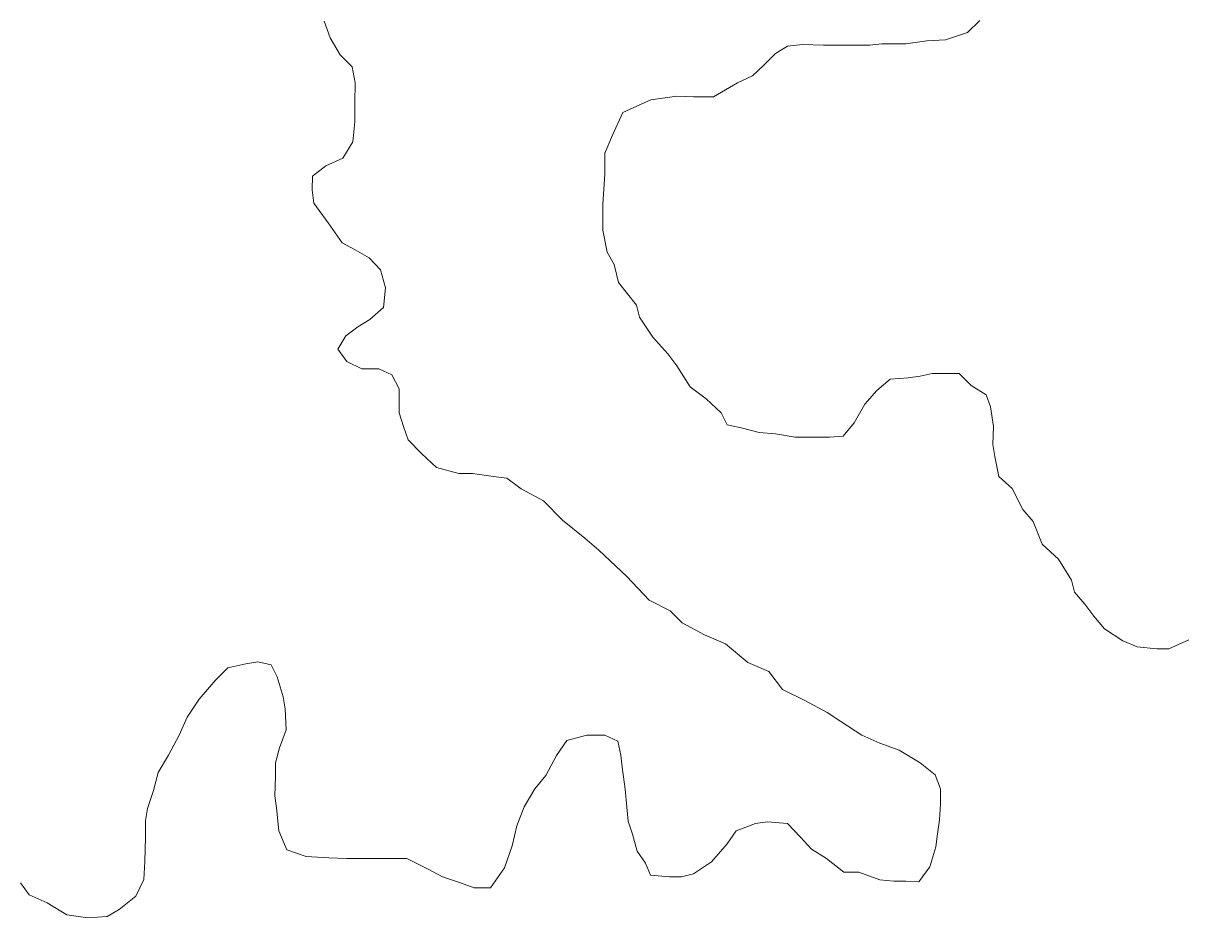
# Model space of a CAD drawing. Extents: x 553962 to 842807, y 8883888 to 9032388.
# Drawn here: x 802709.5 to 802902.7, y 9015740.7 to 9015889.6 of the extents above; entities that cross this region are included whole.
import ezdxf

# ---------------------------------------------------------------- set-up
doc = ezdxf.new("R2010")
doc.units = 0
doc.header["$LTSCALE"] = 200
for name, color, linetype, lineweight in [('23', 7, 'Continuous', 13), ('25', 7, 'Continuous', 13), ('57', 7, 'Continuous', 13)]:
    doc.layers.add(name, color=color, linetype=linetype, lineweight=lineweight)

msp = doc.modelspace()

# ---------------------------------------------------------------- linework, layer by layer
at = {"layer": '23'}
for points in [[(802836.7, 9015885.8), (802839.2, 9015886.1), (802842.7, 9015886), (802844.7, 9015886), (802848.2, 9015886), (802850.4, 9015886), (802852.4, 9015886.2), (802854.4, 9015886.2), (802856.4, 9015886.2), (802859.9, 9015886.7), (802863, 9015886.9), (802866.7, 9015888.1), (802868.7, 9015890.1)], [(802759.6, 9015890), (802760.6, 9015887.2), (802762.3, 9015884.4), (802764.3, 9015882.4), (802764.8, 9015879.7), (802764.7, 9015876.4), (802764.7, 9015873.2), (802764.4, 9015869.9), (802762.7, 9015867.2), (802759.9, 9015865.9), (802757.7, 9015864.2), (802757.6, 9015861.9)], [(802846, 9015820.9), (802843.7, 9015820.7), (802840.5, 9015820.7), (802838, 9015820.7), (802834.7, 9015821.3), (802832, 9015821.5), (802829, 9015822.3), (802826.7, 9015822.8), (802825.7, 9015824.8), (802823.2, 9015827.1), (802820.5, 9015829.1), (802818.3, 9015832.6), (802816.8, 9015834.6), (802814.3, 9015837.4), (802812.1, 9015840.7), (802811.6, 9015842.7), (802808.6, 9015846.5), (802807.9, 9015849.5), (802806.7, 9015851.5), (802806, 9015855.2), (802806, 9015857.2), (802806, 9015859.5), (802806.3, 9015864.5), (802806.3, 9015868), (802807.6, 9015871), (802809.3, 9015874.8), (802814, 9015876.9), (802814, 9015876.9), (802818.3, 9015877.5), (802821.1, 9015877.4), (802821.1, 9015877.4), (802824.4, 9015877.4), (802828.4, 9015879.7), (802830.9, 9015880.9), (802832.7, 9015882.6), (802834.7, 9015884.6), (802836.7, 9015885.8)], [(802757.6, 9015861.9), (802757.9, 9015859.7), (802760.3, 9015856.4), (802762.6, 9015853.1), (802764.8, 9015851.9), (802767.1, 9015850.6), (802769, 9015848.6), (802769.8, 9015845.6), (802769.5, 9015842.3), (802767.2, 9015840.3), (802765.2, 9015839.1), (802763.2, 9015837.6), (802761.9, 9015835.4), (802763.4, 9015833.3), (802765.9, 9015832.1), (802768.7, 9015832.1), (802770.9, 9015831.1), (802772.1, 9015828.8), (802772.1, 9015826.8), (802772.1, 9015824.8), (802772.8, 9015822.5), (802773.6, 9015820.3), (802775.8, 9015818), (802778.3, 9015815.7), (802782, 9015814.7), (802784.3, 9015814.7), (802787.8, 9015814.2), (802790, 9015813.9), (802792.4, 9015812.1), (802796.1, 9015810.1), (802799.3, 9015806.9), (802803, 9015803.9), (802805.3, 9015801.9), (802810, 9015797.5), (802813.7, 9015793.6), (802817.2, 9015791.8), (802819.2, 9015789.8), (802822.9, 9015787.8), (802826.4, 9015786.3), (802830.1, 9015783.2), (802833.6, 9015781.7), (802835.9, 9015778.7), (802839.6, 9015776.9), (802843.3, 9015774.9), (802845.6, 9015773.4), (802849.1, 9015771.1), (802852.1, 9015769.8), (802855.3, 9015768.6), (802858.8, 9015766.5), (802861.3, 9015764.5), (802862.2, 9015762.2), (802862.2, 9015759.7), (802862, 9015757), (802861.7, 9015754.7), (802861.4, 9015752.5), (802860.4, 9015749.2), (802858.6, 9015746.7), (802856.4, 9015746.8), (802854.4, 9015746.8), (802852.1, 9015747), (802848.6, 9015748.3), (802846.1, 9015748.3), (802843.2, 9015750.6), (802840.7, 9015752.1), (802838.9, 9015754.1), (802836.7, 9015756.4), (802833.4, 9015756.7), (802831.4, 9015756.4), (802828.2, 9015755.2), (802826.7, 9015753), (802824.1, 9015750), (802821.1, 9015748), (802819.1, 9015747.5), (802817.1, 9015747.5), (802813.9, 9015747.8), (802813.1, 9015749.8), (802811.7, 9015751.8), (802810.9, 9015754.6), (802810.2, 9015756.8), (802810, 9015759.1), (802809.7, 9015762.1), (802809.2, 9015765.8), (802809, 9015767.8), (802808.5, 9015770.1), (802806.3, 9015771.1), (802803.3, 9015771.1), (802800, 9015770.2), (802798.3, 9015767.7), (802796.5, 9015764.4), (802794.7, 9015762.2), (802792.9, 9015759.2), (802791.7, 9015756), (802790.9, 9015752.7), (802789.6, 9015749), (802787.3, 9015745.7), (802784.6, 9015745.7), (802782.3, 9015746.5), (802779.3, 9015747.5), (802776.9, 9015748.8), (802773.4, 9015750.6), (802769.6, 9015750.6)], [(802903.5, 9015787), (802900.2, 9015785.5), (802898.2, 9015785.5), (802894.9, 9015785.8), (802892.5, 9015786.8), (802889.5, 9015788.8), (802887.7, 9015790.9), (802886.2, 9015792.9), (802884.5, 9015794.9), (802884, 9015796.9), (802881.8, 9015800.4), (802879.1, 9015802.9), (802877.6, 9015806.7), (802875.9, 9015808.7), (802874.1, 9015812.2), (802871.9, 9015814.2), (802871.2, 9015817.5), (802870.9, 9015819.5), (802871, 9015822.5), (802870.5, 9015825.8), (802869.8, 9015827.8), (802867.3, 9015829.3), (802865.3, 9015831.3), (802862.8, 9015831.3), (802860.8, 9015831.3), (802858.8, 9015830.9), (802856.8, 9015830.6), (802853.8, 9015830.4), (802851.6, 9015828.5), (802849.6, 9015826.2), (802847.8, 9015823.1), (802846, 9015820.9)], [(802769.6, 9015750.6), (802766.6, 9015750.6), (802763.4, 9015750.6), (802760.4, 9015750.7), (802756.6, 9015750.9), (802753.4, 9015752), (802752.1, 9015755.2), (802751.7, 9015759), (802751.4, 9015761), (802751.5, 9015764.2), (802751.5, 9015766.5), (802752.2, 9015769), (802753.3, 9015772), (802753.1, 9015775.5), (802752.8, 9015777.5), (802751.8, 9015780.8), (802750.8, 9015782.8), (802748.6, 9015783.3), (802746.6, 9015783), (802743.6, 9015782.3), (802741.6, 9015780.3), (802738.8, 9015777.1), (802736.8, 9015774.1), (802735.5, 9015771.1), (802733.7, 9015767.8), (802732, 9015764.9), (802731.2, 9015761.9), (802730.2, 9015758.9), (802729.9, 9015756.9), (802729.9, 9015754.1), (802729.8, 9015750.1), (802729.6, 9015747.1), (802728.3, 9015744.3), (802725.5, 9015742.1), (802723.5, 9015740.9), (802720.3, 9015740.7), (802716.8, 9015741.2), (802713.5, 9015743.2), (802710.5, 9015744.5), (802709.1, 9015746.5)]]:
    msp.add_lwpolyline(points, dxfattribs=at)
at = {"layer": '25'}
for points in [[(802836.7, 9015885.8), (802839.2, 9015886.1), (802842.7, 9015886), (802844.7, 9015886), (802848.2, 9015886), (802850.4, 9015886), (802852.4, 9015886.2), (802854.4, 9015886.2), (802856.4, 9015886.2), (802859.9, 9015886.7), (802863, 9015886.9), (802866.7, 9015888.1), (802868.7, 9015890.1)], [(802759.6, 9015890), (802760.6, 9015887.2), (802762.3, 9015884.4), (802764.3, 9015882.4), (802764.8, 9015879.7), (802764.7, 9015876.4), (802764.7, 9015873.2), (802764.4, 9015869.9), (802762.7, 9015867.2), (802759.9, 9015865.9), (802757.7, 9015864.2), (802757.6, 9015861.9)], [(802846, 9015820.9), (802843.7, 9015820.7), (802840.5, 9015820.7), (802838, 9015820.7), (802834.7, 9015821.3), (802832, 9015821.5), (802829, 9015822.3), (802826.7, 9015822.8), (802825.7, 9015824.8), (802823.2, 9015827.1), (802820.5, 9015829.1), (802818.3, 9015832.6), (802816.8, 9015834.6), (802814.3, 9015837.4), (802812.1, 9015840.7), (802811.6, 9015842.7), (802808.6, 9015846.5), (802807.9, 9015849.5), (802806.7, 9015851.5), (802806, 9015855.2), (802806, 9015857.2), (802806, 9015859.5), (802806.3, 9015864.5), (802806.3, 9015868), (802807.6, 9015871), (802809.3, 9015874.8), (802814, 9015876.9), (802814, 9015876.9), (802818.3, 9015877.5), (802821.1, 9015877.4), (802821.1, 9015877.4), (802824.4, 9015877.4), (802828.4, 9015879.7), (802830.9, 9015880.9), (802832.7, 9015882.6), (802834.7, 9015884.6), (802836.7, 9015885.8)], [(802757.6, 9015861.9), (802757.9, 9015859.7), (802760.3, 9015856.4), (802762.6, 9015853.1), (802764.8, 9015851.9), (802767.1, 9015850.6), (802769, 9015848.6), (802769.8, 9015845.6), (802769.5, 9015842.3), (802767.2, 9015840.3), (802765.2, 9015839.1), (802763.2, 9015837.6), (802761.9, 9015835.4), (802763.4, 9015833.3), (802765.9, 9015832.1), (802768.7, 9015832.1), (802770.9, 9015831.1), (802772.1, 9015828.8), (802772.1, 9015826.8), (802772.1, 9015824.8), (802772.8, 9015822.5), (802773.6, 9015820.3), (802775.8, 9015818), (802778.3, 9015815.7), (802782, 9015814.7), (802784.3, 9015814.7), (802787.8, 9015814.2), (802790, 9015813.9), (802792.4, 9015812.1), (802796.1, 9015810.1), (802799.3, 9015806.9), (802803, 9015803.9), (802805.3, 9015801.9), (802810, 9015797.5), (802813.7, 9015793.6), (802817.2, 9015791.8), (802819.2, 9015789.8), (802822.9, 9015787.8), (802826.4, 9015786.3), (802830.1, 9015783.2), (802833.6, 9015781.7), (802835.9, 9015778.7), (802839.6, 9015776.9), (802843.3, 9015774.9), (802845.6, 9015773.4), (802849.1, 9015771.1), (802852.1, 9015769.8), (802855.3, 9015768.6), (802858.8, 9015766.5), (802861.3, 9015764.5), (802862.2, 9015762.2), (802862.2, 9015759.7), (802862, 9015757), (802861.7, 9015754.7), (802861.4, 9015752.5), (802860.4, 9015749.2), (802858.6, 9015746.7), (802856.4, 9015746.8), (802854.4, 9015746.8), (802852.1, 9015747), (802848.6, 9015748.3), (802846.1, 9015748.3), (802843.2, 9015750.6), (802840.7, 9015752.1), (802838.9, 9015754.1), (802836.7, 9015756.4), (802833.4, 9015756.7), (802831.4, 9015756.4), (802828.2, 9015755.2), (802826.7, 9015753), (802824.1, 9015750), (802821.1, 9015748), (802819.1, 9015747.5), (802817.1, 9015747.5), (802813.9, 9015747.8), (802813.1, 9015749.8), (802811.7, 9015751.8), (802810.9, 9015754.6), (802810.2, 9015756.8), (802810, 9015759.1), (802809.7, 9015762.1), (802809.2, 9015765.8), (802809, 9015767.8), (802808.5, 9015770.1), (802806.3, 9015771.1), (802803.3, 9015771.1), (802800, 9015770.2), (802798.3, 9015767.7), (802796.5, 9015764.4), (802794.7, 9015762.2), (802792.9, 9015759.2), (802791.7, 9015756), (802790.9, 9015752.7), (802789.6, 9015749), (802787.3, 9015745.7), (802784.6, 9015745.7), (802782.3, 9015746.5), (802779.3, 9015747.5), (802776.9, 9015748.8), (802773.4, 9015750.6), (802769.6, 9015750.6)], [(802903.5, 9015787), (802900.2, 9015785.5), (802898.2, 9015785.5), (802894.9, 9015785.8), (802892.5, 9015786.8), (802889.5, 9015788.8), (802887.7, 9015790.9), (802886.2, 9015792.9), (802884.5, 9015794.9), (802884, 9015796.9), (802881.8, 9015800.4), (802879.1, 9015802.9), (802877.6, 9015806.7), (802875.9, 9015808.7), (802874.1, 9015812.2), (802871.9, 9015814.2), (802871.2, 9015817.5), (802870.9, 9015819.5), (802871, 9015822.5), (802870.5, 9015825.8), (802869.8, 9015827.8), (802867.3, 9015829.3), (802865.3, 9015831.3), (802862.8, 9015831.3), (802860.8, 9015831.3), (802858.8, 9015830.9), (802856.8, 9015830.6), (802853.8, 9015830.4), (802851.6, 9015828.5), (802849.6, 9015826.2), (802847.8, 9015823.1), (802846, 9015820.9)], [(802769.6, 9015750.6), (802766.6, 9015750.6), (802763.4, 9015750.6), (802760.4, 9015750.7), (802756.6, 9015750.9), (802753.4, 9015752), (802752.1, 9015755.2), (802751.7, 9015759), (802751.4, 9015761), (802751.5, 9015764.2), (802751.5, 9015766.5), (802752.2, 9015769), (802753.3, 9015772), (802753.1, 9015775.5), (802752.8, 9015777.5), (802751.8, 9015780.8), (802750.8, 9015782.8), (802748.6, 9015783.3), (802746.6, 9015783), (802743.6, 9015782.3), (802741.6, 9015780.3), (802738.8, 9015777.1), (802736.8, 9015774.1), (802735.5, 9015771.1), (802733.7, 9015767.8), (802732, 9015764.9), (802731.2, 9015761.9), (802730.2, 9015758.9), (802729.9, 9015756.9), (802729.9, 9015754.1), (802729.8, 9015750.1), (802729.6, 9015747.1), (802728.3, 9015744.3), (802725.5, 9015742.1), (802723.5, 9015740.9), (802720.3, 9015740.7), (802716.8, 9015741.2), (802713.5, 9015743.2), (802710.5, 9015744.5), (802709.1, 9015746.5)]]:
    msp.add_lwpolyline(points, dxfattribs=at)
at = {"layer": '57'}
for points in [[(802868.7, 9015890.1), (802866.7, 9015888.1), (802863, 9015886.9), (802859.9, 9015886.7), (802856.4, 9015886.2), (802854.4, 9015886.2), (802852.4, 9015886.2), (802850.4, 9015886), (802848.2, 9015886), (802844.7, 9015886), (802842.7, 9015886), (802839.2, 9015886.1), (802836.7, 9015885.8)], [(802757.6, 9015861.9), (802757.7, 9015864.2), (802759.9, 9015865.9), (802762.7, 9015867.2), (802764.4, 9015869.9), (802764.7, 9015873.2), (802764.7, 9015876.4), (802764.8, 9015879.7), (802764.3, 9015882.4), (802762.3, 9015884.4), (802760.6, 9015887.2), (802759.6, 9015890)], [(802836.7, 9015885.8), (802834.7, 9015884.6), (802832.7, 9015882.6), (802830.9, 9015880.9), (802828.4, 9015879.7), (802824.4, 9015877.4), (802821.1, 9015877.4), (802821.1, 9015877.4), (802818.3, 9015877.5), (802814, 9015876.9), (802814, 9015876.9), (802809.3, 9015874.8), (802807.6, 9015871), (802806.3, 9015868), (802806.3, 9015864.5), (802806, 9015859.5), (802806, 9015857.2), (802806, 9015855.2), (802806.7, 9015851.5), (802807.9, 9015849.5), (802808.6, 9015846.5), (802811.6, 9015842.7), (802812.1, 9015840.7), (802814.3, 9015837.4), (802816.8, 9015834.6), (802818.3, 9015832.6), (802820.5, 9015829.1), (802823.2, 9015827.1), (802825.7, 9015824.8), (802826.7, 9015822.8), (802829, 9015822.3), (802832, 9015821.5), (802834.7, 9015821.3), (802838, 9015820.7), (802840.5, 9015820.7), (802843.7, 9015820.7), (802846, 9015820.9)], [(802769.6, 9015750.6), (802773.4, 9015750.6), (802776.9, 9015748.8), (802779.3, 9015747.5), (802782.3, 9015746.5), (802784.6, 9015745.7), (802787.3, 9015745.7), (802789.6, 9015749), (802790.9, 9015752.7), (802791.7, 9015756), (802792.9, 9015759.2), (802794.7, 9015762.2), (802796.5, 9015764.4), (802798.3, 9015767.7), (802800, 9015770.2), (802803.3, 9015771.1), (802806.3, 9015771.1), (802808.5, 9015770.1), (802809, 9015767.8), (802809.2, 9015765.8), (802809.7, 9015762.1), (802810, 9015759.1), (802810.2, 9015756.8), (802810.9, 9015754.6), (802811.7, 9015751.8), (802813.1, 9015749.8), (802813.9, 9015747.8), (802817.1, 9015747.5), (802819.1, 9015747.5), (802821.1, 9015748), (802824.1, 9015750), (802826.7, 9015753), (802828.2, 9015755.2), (802831.4, 9015756.4), (802833.4, 9015756.7), (802836.7, 9015756.4), (802838.9, 9015754.1), (802840.7, 9015752.1), (802843.2, 9015750.6), (802846.1, 9015748.3), (802848.6, 9015748.3), (802852.1, 9015747), (802854.4, 9015746.8), (802856.4, 9015746.8), (802858.6, 9015746.7), (802860.4, 9015749.2), (802861.4, 9015752.5), (802861.7, 9015754.7), (802862, 9015757), (802862.2, 9015759.7), (802862.2, 9015762.2), (802861.3, 9015764.5), (802858.8, 9015766.5), (802855.3, 9015768.6), (802852.1, 9015769.8), (802849.1, 9015771.1), (802845.6, 9015773.4), (802843.3, 9015774.9), (802839.6, 9015776.9), (802835.9, 9015778.7), (802833.6, 9015781.7), (802830.1, 9015783.2), (802826.4, 9015786.3), (802822.9, 9015787.8), (802819.2, 9015789.8), (802817.2, 9015791.8), (802813.7, 9015793.6), (802810, 9015797.5), (802805.3, 9015801.9), (802803, 9015803.9), (802799.3, 9015806.9), (802796.1, 9015810.1), (802792.4, 9015812.1), (802790, 9015813.9), (802787.8, 9015814.2), (802784.3, 9015814.7), (802782, 9015814.7), (802778.3, 9015815.7), (802775.8, 9015818), (802773.6, 9015820.3), (802772.8, 9015822.5), (802772.1, 9015824.8), (802772.1, 9015826.8), (802772.1, 9015828.8), (802770.9, 9015831.1), (802768.7, 9015832.1), (802765.9, 9015832.1), (802763.4, 9015833.3), (802761.9, 9015835.4), (802763.2, 9015837.6), (802765.2, 9015839.1), (802767.2, 9015840.3), (802769.5, 9015842.3), (802769.8, 9015845.6), (802769, 9015848.6), (802767.1, 9015850.6), (802764.8, 9015851.9), (802762.6, 9015853.1), (802760.3, 9015856.4), (802757.9, 9015859.7), (802757.6, 9015861.9)], [(802846, 9015820.9), (802847.8, 9015823.1), (802849.6, 9015826.2), (802851.6, 9015828.5), (802853.8, 9015830.4), (802856.8, 9015830.6), (802858.8, 9015830.9), (802860.8, 9015831.3), (802862.8, 9015831.3), (802865.3, 9015831.3), (802867.3, 9015829.3), (802869.8, 9015827.8), (802870.5, 9015825.8), (802871, 9015822.5), (802870.9, 9015819.5), (802871.2, 9015817.5), (802871.9, 9015814.2), (802874.1, 9015812.2), (802875.9, 9015808.7), (802877.6, 9015806.7), (802879.1, 9015802.9), (802881.8, 9015800.4), (802884, 9015796.9), (802884.5, 9015794.9), (802886.2, 9015792.9), (802887.7, 9015790.9), (802889.5, 9015788.8), (802892.5, 9015786.8), (802894.9, 9015785.8), (802898.2, 9015785.5), (802900.2, 9015785.5), (802903.5, 9015787)], [(802709.1, 9015746.5), (802710.5, 9015744.5), (802713.5, 9015743.2), (802716.8, 9015741.2), (802720.3, 9015740.7), (802723.5, 9015740.9), (802725.5, 9015742.1), (802728.3, 9015744.3), (802729.6, 9015747.1), (802729.8, 9015750.1), (802729.9, 9015754.1), (802729.9, 9015756.9), (802730.2, 9015758.9), (802731.2, 9015761.9), (802732, 9015764.9), (802733.7, 9015767.8), (802735.5, 9015771.1), (802736.8, 9015774.1), (802738.8, 9015777.1), (802741.6, 9015780.3), (802743.6, 9015782.3), (802746.6, 9015783), (802748.6, 9015783.3), (802750.8, 9015782.8), (802751.8, 9015780.8), (802752.8, 9015777.5), (802753.1, 9015775.5), (802753.3, 9015772), (802752.2, 9015769), (802751.5, 9015766.5), (802751.5, 9015764.2), (802751.4, 9015761), (802751.7, 9015759), (802752.1, 9015755.2), (802753.4, 9015752), (802756.6, 9015750.9), (802760.4, 9015750.7), (802763.4, 9015750.6), (802766.6, 9015750.6), (802769.6, 9015750.6)]]:
    msp.add_lwpolyline(points, dxfattribs=at)

doc.saveas('drawing.dxf')
